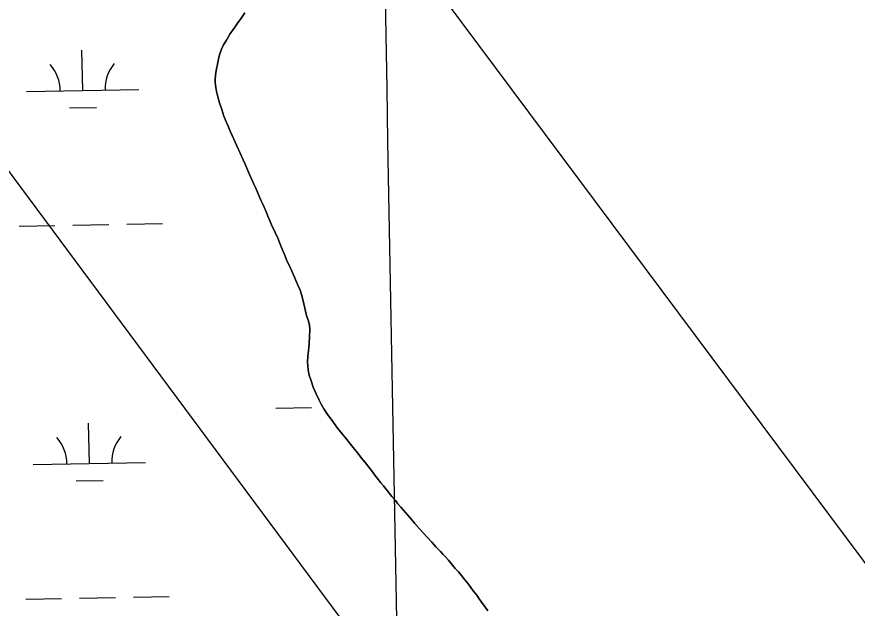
# Model space of a CAD drawing. Extents: x 3914892 to 3953151, y 242587 to 268572.
# Drawn here: x 3945359 to 3946108, y 251251 to 251778 of the extents above; entities that cross this region are included whole.
import ezdxf

# ---------------------------------------------------------------- set-up
doc = ezdxf.new("R2010")
doc.units = 0
for name, color, linetype in [('V-GRID-MAJR', 7, 'Continuous'), ('V-TOPO-SHOR', 7, 'Continuous'), ('V-UTIL-LINE', 7, 'Continuous'), ('V-WETL-SWMP', 7, 'Continuous')]:
    doc.layers.add(name, color=color, linetype=linetype)

msp = doc.modelspace()

# ---------------------------------------------------------------- linework, layer by layer
at = {"layer": 'V-GRID-MAJR'}
msp.add_spline([(3945747.7320000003, 248496.181), (3945637.58, 254554.14), (3945527.394, 260614.022), (3945417.207, 266673.895), (3945417.1720000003, 266675.828)], degree=3, dxfattribs=at)
at = {"layer": 'V-TOPO-SHOR'}
for points in [[(3945618.991, 251463.02300000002), (3945618.526, 251467.181), (3945618.309, 251470.296), (3945618.6380000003, 251475.608), (3945619.091, 251480.401), (3945619.693, 251486.61800000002), (3945620.17, 251493.225), (3945620.248, 251499.062), (3945620.179, 251503.6), (3945619.054, 251506.73), (3945617.307, 251511.94), (3945616.449, 251515.712), (3945615.112, 251522.344), (3945613.754, 251527.421), (3945612.8880000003, 251530.544), (3945611.64, 251534.32200000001), (3945610.008, 251538.363), (3945607.995, 251543.059), (3945606.609, 251545.93), (3945604.343, 251551.278), (3945601.951, 251556.627), (3945600.313, 251560.152), (3945597.931, 251566.408), (3945595.791, 251571.104), (3945593.403, 251576.843), (3945592.019, 251580.103), (3945589.375, 251585.975), (3945586.35, 251592.631), (3945585.092, 251595.62900000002), (3945583.0810000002, 251600.325), (3945581.699, 251603.586), (3945579.688, 251608.411), (3945578.174, 251611.673), (3945576.788, 251614.676), (3945574.899, 251618.979), (3945573.64, 251621.72100000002), (3945571.883, 251626.153), (3945570.365, 251629.026), (3945568.225, 251633.853), (3945566.718, 251637.505), (3945564.203, 251643.374), (3945562.441, 251647.546), (3945559.414, 251653.942), (3945556.6410000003, 251659.945), (3945554.876, 251663.729), (3945552.484, 251669.21), (3945551.102, 251672.468), (3945549.467, 251676.382), (3945547.579, 251680.687), (3945546.199, 251684.076), (3945543.809, 251689.557), (3945541.8140000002, 251695.547), (3945539.688, 251701.54200000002), (3945538.332, 251706.877), (3945537.228, 251711.56), (3945536.497, 251715.20200000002), (3945536.039, 251719.617), (3945535.953, 251722.861), (3945536.544, 251728.43), (3945537.11, 251731.924), (3945538.072, 251735.932), (3945538.9080000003, 251740.329), (3945539.87, 251744.337), (3945541.75, 251749.24000000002), (3945543.487, 251753.106), (3945546.0100000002, 251757.483), (3945549.193, 251762.627), (3945552.767, 251768.157), (3945555.15, 251771.757), (3945559.373, 251777.277), (3945562.2860000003, 251781.647)], [(3945779.019, 251248.59), (3945776.345, 251252.258), (3945774.436, 251255.006), (3945771.38, 251259.325), (3945769.218, 251262.33800000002), (3945766.1580000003, 251266.399), (3945761.826, 251272.293), (3945757.491, 251277.66700000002), (3945755.576, 251280.028), (3945752.893, 251283.176), (3945750.083, 251286.326), (3945746.382, 251290.784), (3945743.9560000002, 251293.67), (3945741.146, 251296.82), (3945739.102, 251299.181), (3945736.798, 251301.547), (3945732.8310000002, 251305.491), (3945729.126, 251309.821), (3945724.9050000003, 251314.15600000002), (3945721.327, 251318.095), (3945718.515, 251321.244), (3945714.0470000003, 251326.491), (3945709.832, 251331.345), (3945705.744, 251336.07), (3945701.531, 251341.055), (3945698.592, 251344.336), (3945696.68, 251346.826), (3945693.616, 251350.498), (3945691.447, 251353.119), (3945688.131, 251357.314), (3945685.9620000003, 251360.066), (3945683.662, 251362.692), (3945680.4760000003, 251366.753), (3945678.438, 251369.635), (3945675.2490000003, 251373.567), (3945670.787, 251379.334), (3945666.8340000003, 251384.44400000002), (3945662.879, 251389.295), (3945658.923, 251394.14500000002), (3945656.627, 251397.03100000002), (3945653.311, 251401.225), (3945649.2290000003, 251406.337), (3945645.148, 251411.449), (3945642.852, 251414.332), (3945639.2860000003, 251419.309), (3945636.102, 251423.63), (3945632.9250000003, 251428.601), (3945630.519, 251432.91400000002), (3945628.7490000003, 251436.307), (3945625.972, 251442.052), (3945623.4590000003, 251448.05000000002), (3945621.4590000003, 251453.654), (3945619.841, 251458.733), (3945618.991, 251463.02300000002)]]:
    msp.add_lwpolyline(points, dxfattribs=at)
at = {"layer": 'V-UTIL-LINE'}
for points in [[(3937257.69907959, 266529.8389520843), (3940896.284, 261258.97), (3942305.4820000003, 257189.557), (3945242.894, 251786.949), (3947661.3890917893, 248530.41995604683)], [(3948169.112479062, 248539.50413968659), (3943237.974, 255147.11500000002), (3942718.963, 254629.19700000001), (3942249.252, 255285.98200000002), (3942181.881, 255241.059)]]:
    msp.add_lwpolyline(points, dxfattribs=at)
at = {"layer": 'V-WETL-SWMP'}
for p, q in [((3945562.285, 251781.64800000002), (3945559.373, 251777.27700000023)), ((3945559.373, 251777.27700000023), (3945555.15, 251771.75700000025)), ((3945552.767, 251768.157), (3945549.1920000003, 251762.62800000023)), ((3945555.15, 251771.75700000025), (3945552.767, 251768.157)), ((3945546.011, 251757.48300000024), (3945543.488, 251753.10700000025)), ((3945549.1920000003, 251762.62800000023), (3945546.011, 251757.48300000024)), ((3945543.488, 251753.10700000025), (3945541.751, 251749.24000000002)), ((3945417.8287246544, 251712.59498603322), (3945417.184732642, 251748.5892254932)), ((3945539.87, 251744.337), (3945538.9080000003, 251740.32900000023)), ((3945541.751, 251749.24000000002), (3945539.87, 251744.337)), ((3945538.072, 251735.931), (3945537.11, 251731.92400000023)), ((3945538.9080000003, 251740.32900000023), (3945538.072, 251735.931)), ((3945536.545, 251728.429), (3945535.952, 251722.86100000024)), ((3945537.11, 251731.92400000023), (3945536.545, 251728.429)), ((3945535.952, 251722.86100000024), (3945536.038, 251719.61700000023)), ((3945367.836725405, 251711.7005526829), (3945467.820723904, 251713.48941938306)), ((3945536.038, 251719.61700000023), (3945536.498, 251715.20200000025)), ((3945536.498, 251715.20200000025), (3945537.228, 251711.56100000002)), ((3945537.228, 251711.56100000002), (3945538.333, 251706.87700000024)), ((3945538.333, 251706.87700000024), (3945539.688, 251701.54200000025)), ((3945406.1066848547, 251696.95179122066), (3945430.1028444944, 251697.38111922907)), ((3945539.688, 251701.54200000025), (3945541.813, 251695.54800000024)), ((3945541.813, 251695.54800000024), (3945543.808, 251689.556)), ((3945543.808, 251689.556), (3945546.199, 251684.07700000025)), ((3945546.199, 251684.07700000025), (3945547.58, 251680.68700000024)), ((3945547.58, 251680.68700000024), (3945549.468, 251676.38200000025)), ((3945549.468, 251676.38200000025), (3945551.102, 251672.46900000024)), ((3945551.102, 251672.46900000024), (3945552.485, 251669.20900000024)), ((3945552.485, 251669.20900000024), (3945554.876, 251663.73000000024)), ((3945554.876, 251663.73000000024), (3945556.6410000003, 251659.94500000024)), ((3945556.6410000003, 251659.94500000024), (3945559.415, 251653.943)), ((3945559.415, 251653.943), (3945562.4420000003, 251647.547)), ((3945562.4420000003, 251647.547), (3945564.202, 251643.374)), ((3945564.202, 251643.374), (3945566.717, 251637.50400000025)), ((3945566.717, 251637.50400000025), (3945568.225, 251633.853)), ((3945568.225, 251633.853), (3945570.365, 251629.026)), ((3945570.365, 251629.026), (3945571.883, 251626.15300000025)), ((3945571.883, 251626.15300000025), (3945573.64, 251621.72000000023)), ((3945573.64, 251621.72000000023), (3945574.9, 251618.97900000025)), ((3945574.9, 251618.97900000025), (3945576.788, 251614.67500000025)), ((3945576.788, 251614.67500000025), (3945578.174, 251611.67300000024)), ((3945578.174, 251611.67300000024), (3945579.687, 251608.41100000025)), ((3945579.687, 251608.41100000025), (3945581.698, 251603.586)), ((3945581.698, 251603.586), (3945583.0810000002, 251600.325)), ((3945583.0810000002, 251600.325), (3945585.093, 251595.62900000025)), ((3945409.1343699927, 251592.34921448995), (3945441.1292495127, 251592.921651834)), ((3945457.1266892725, 251593.2078705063), (3945489.1215687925, 251593.78030785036)), ((3945585.093, 251595.62900000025), (3945586.35, 251592.63000000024)), ((3945586.35, 251592.63000000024), (3945589.3740000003, 251585.975)), ((3945361.1420507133, 251591.4905584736), (3945393.136930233, 251592.0629958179)), ((3945589.3740000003, 251585.975), (3945592.019, 251580.10400000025)), ((3945592.019, 251580.10400000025), (3945593.4020000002, 251576.84300000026)), ((3945593.4020000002, 251576.84300000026), (3945595.79, 251571.105)), ((3945595.79, 251571.105), (3945597.932, 251566.40800000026)), ((3945597.932, 251566.40800000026), (3945600.313, 251560.15100000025)), ((3945600.313, 251560.15100000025), (3945601.952, 251556.628)), ((3945601.952, 251556.628), (3945604.344, 251551.278)), ((3945604.344, 251551.278), (3945606.608, 251545.931)), ((3945606.608, 251545.931), (3945607.9960000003, 251543.05900000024)), ((3945607.9960000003, 251543.05900000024), (3945610.008, 251538.364)), ((3945610.008, 251538.364), (3945611.64, 251534.32200000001)), ((3945611.64, 251534.32200000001), (3945612.887, 251530.54400000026)), ((3945612.887, 251530.54400000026), (3945613.753, 251527.42000000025)), ((3945613.753, 251527.42000000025), (3945615.112, 251522.34400000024)), ((3945615.112, 251522.34400000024), (3945616.45, 251515.712)), ((3945616.45, 251515.712), (3945617.307, 251511.93900000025)), ((3945617.307, 251511.93900000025), (3945619.054, 251506.72900000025)), ((3945619.054, 251506.72900000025), (3945620.179, 251503.60100000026)), ((3945620.179, 251503.60100000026), (3945620.248, 251499.06100000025)), ((3945620.248, 251499.06100000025), (3945620.17, 251493.22600000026)), ((3945620.17, 251493.22600000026), (3945619.693, 251486.61800000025)), ((3945619.092, 251480.40100000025), (3945618.639, 251475.609)), ((3945619.693, 251486.61800000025), (3945619.092, 251480.40100000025)), ((3945618.639, 251475.609), (3945618.308, 251470.296)), ((3945618.308, 251470.296), (3945618.526, 251467.181)), ((3945618.526, 251467.181), (3945618.99, 251463.024)), ((3945618.99, 251463.024), (3945619.84, 251458.733)), ((3945619.84, 251458.733), (3945621.458, 251453.654)), ((3945621.458, 251453.654), (3945623.4590000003, 251448.05100000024)), ((3945623.4590000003, 251448.05100000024), (3945625.973, 251442.051)), ((3945625.973, 251442.051), (3945628.7490000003, 251436.30800000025)), ((3945628.7490000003, 251436.30800000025), (3945630.519, 251432.913)), ((3945589.986533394, 251429.38434179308), (3945621.9814129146, 251429.95677913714)), ((3945630.519, 251432.913), (3945632.926, 251428.601)), ((3945632.926, 251428.601), (3945636.102, 251423.63000000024)), ((3945636.102, 251423.63000000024), (3945639.287, 251419.30800000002)), ((3945423.77983695, 251379.97321902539), (3945423.135844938, 251415.96745848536)), ((3945639.287, 251419.30800000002), (3945642.852, 251414.33200000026)), ((3945642.852, 251414.33200000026), (3945645.147, 251411.44900000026)), ((3945645.147, 251411.44900000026), (3945649.2290000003, 251406.336)), ((3945649.2290000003, 251406.336), (3945653.311, 251401.22400000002)), ((3945653.311, 251401.22400000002), (3945656.627, 251397.03)), ((3945656.627, 251397.03), (3945658.923, 251394.146)), ((3945658.923, 251394.146), (3945662.879, 251389.29500000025)), ((3945662.879, 251389.29500000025), (3945666.8340000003, 251384.443)), ((3945666.8340000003, 251384.443), (3945670.787, 251379.333)), ((3945373.7878377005, 251379.07878567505), (3945473.7718362, 251380.86765237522)), ((3945670.787, 251379.333), (3945675.2490000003, 251373.56700000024)), ((3945675.2490000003, 251373.56700000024), (3945678.4390000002, 251369.634)), ((3945678.4390000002, 251369.634), (3945680.475, 251366.75400000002)), ((3945412.0577971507, 251364.33002421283), (3945436.05395679, 251364.75935222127)), ((3945680.475, 251366.75400000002), (3945683.663, 251362.691)), ((3945683.663, 251362.691), (3945685.963, 251360.06600000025)), ((3945685.963, 251360.06600000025), (3945688.131, 251357.314)), ((3945688.131, 251357.314), (3945691.447, 251353.12)), ((3945691.447, 251353.12), (3945693.616, 251350.49700000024)), ((3945693.616, 251350.49700000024), (3945696.68, 251346.825)), ((3945696.68, 251346.825), (3945698.592, 251344.33500000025)), ((3945698.592, 251344.33500000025), (3945701.531, 251341.05400000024)), ((3945701.531, 251341.05400000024), (3945705.744, 251336.06900000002)), ((3945705.744, 251336.06900000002), (3945709.832, 251331.34600000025)), ((3945709.832, 251331.34600000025), (3945714.0470000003, 251326.49100000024)), ((3945714.0470000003, 251326.49100000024), (3945718.5160000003, 251321.24400000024)), ((3945718.5160000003, 251321.24400000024), (3945721.327, 251318.09400000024)), ((3945721.327, 251318.09400000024), (3945724.906, 251314.15600000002)), ((3945724.906, 251314.15600000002), (3945729.127, 251309.82)), ((3945729.127, 251309.82), (3945732.8310000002, 251305.49100000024)), ((3945732.8310000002, 251305.49100000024), (3945736.798, 251301.547)), ((3945736.798, 251301.547), (3945739.1010000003, 251299.18200000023)), ((3945739.1010000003, 251299.18200000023), (3945741.145, 251296.82000000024)), ((3945741.145, 251296.82000000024), (3945743.9560000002, 251293.67000000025)), ((3945743.9560000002, 251293.67000000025), (3945746.382, 251290.78500000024)), ((3945746.382, 251290.78500000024), (3945750.083, 251286.32600000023)), ((3945750.083, 251286.32600000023), (3945752.894, 251283.17600000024)), ((3945752.894, 251283.17600000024), (3945755.576, 251280.02800000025)), ((3945755.576, 251280.02800000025), (3945757.49, 251277.668)), ((3945757.49, 251277.668), (3945761.827, 251272.293)), ((3945761.827, 251272.293), (3945766.1580000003, 251266.39900000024)), ((3945766.1580000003, 251266.39900000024), (3945769.217, 251262.33800000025)), ((3945367.093163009, 251258.86879146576), (3945399.088042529, 251259.4412288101)), ((3945415.0854822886, 251259.72744748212), (3945447.080361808, 251260.29988482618)), ((3945463.077801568, 251260.58610349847), (3945495.072681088, 251261.15854084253)), ((3945769.217, 251262.33800000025), (3945771.381, 251259.32600000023)), ((3945771.381, 251259.32600000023), (3945774.436, 251255.00600000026)), ((3945774.436, 251255.00600000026), (3945776.345, 251252.257)), ((3945776.345, 251252.257), (3945779.019, 251248.59000000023))]:
    msp.add_line(p, q, dxfattribs=at)
for centre, radius, start, end in [((3945362.586134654, 251712.08149075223), 35.24628790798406, 0.25317973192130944, 41.79683806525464), ((3945473.0543274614, 251714.0579357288), 35.24628790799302, 140.25317672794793, 181.79683506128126), ((3945368.53724695, 251379.4597237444), 35.24628790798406, 0.25317973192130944, 41.79683806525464), ((3945479.0054397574, 251381.43616872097), 35.24628790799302, 140.25317672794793, 181.79683506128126)]:
    msp.add_arc(centre, radius, start, end, dxfattribs=at)

doc.saveas('drawing.dxf')
